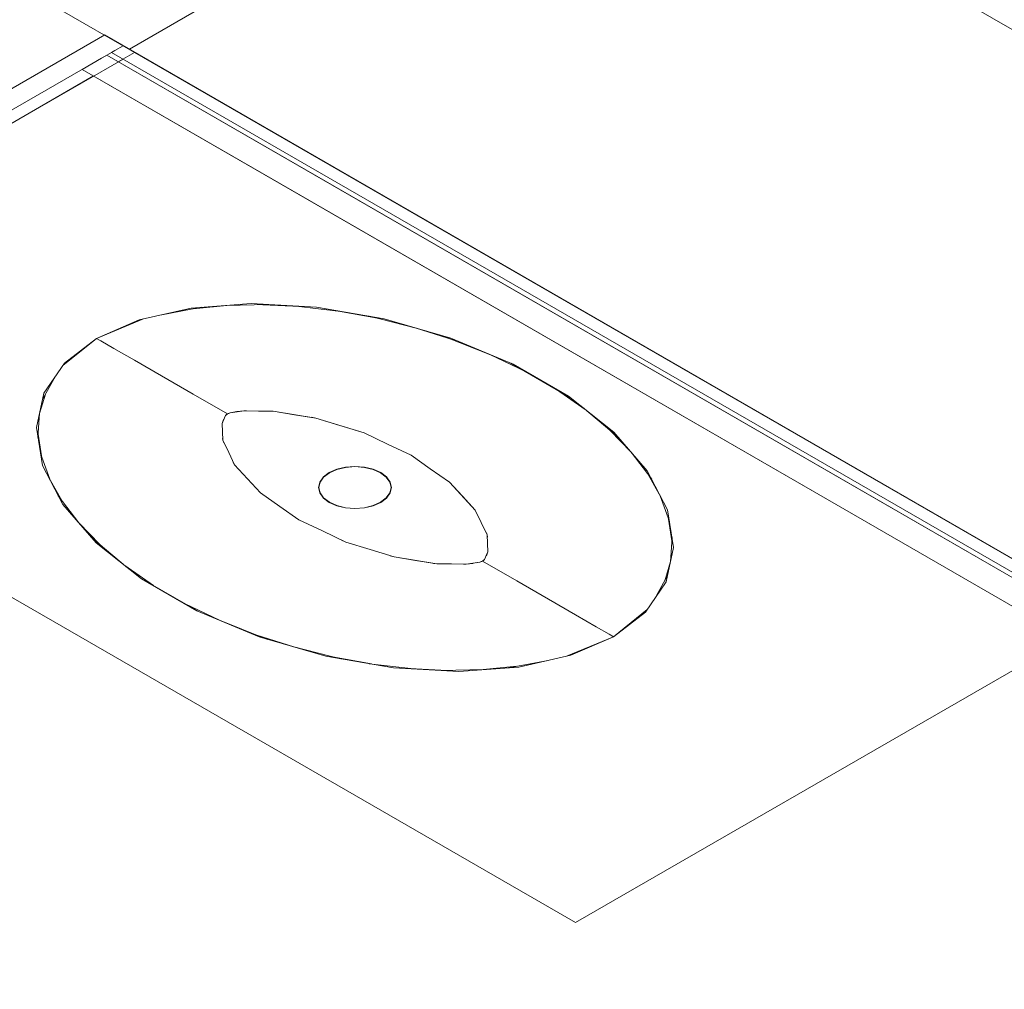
# Model space of a CAD drawing. Header units: millimetres. Extents: x 2 to 902, y -447 to 199.
# Tile 383 of 656: x 100.67 to 103.65, y 60.4 to 63.33. Entities that reach past the tile are written whole.
import ezdxf

# ---------------------------------------------------------------- set-up
doc = ezdxf.new("R2010")
doc.units = ezdxf.units.MM
doc.header["$MEASUREMENT"] = 0
for name, color, linetype, lineweight in [('IFC-Elemento de mobília-Contorno', 152, 'Continuous', 5), ('IFC-Elemento terminal-Contorno', 253, 'Continuous', 5), ('IFC-Laje-Contorno', 134, 'Continuous', 5), ('IFC-Parede padrão-Contorno', 44, 'Continuous', 5), ('IFC-Viga-Contorno', 66, 'Continuous', 5)]:
    doc.layers.add(name, color=color, linetype=linetype, lineweight=lineweight)

msp = doc.modelspace()

# ---------------------------------------------------------------- linework, layer by layer
at = {"layer": 'IFC-Elemento de mobília-Contorno', "color": 7, "lineweight": 5}
for p, q in [((100.9203, 63.2181), (100.9363, 63.2273)), ((101.5705, 62.8611), (100.9363, 63.2273)), ((103.2665, 61.8819), (100.9363, 63.2273)), ((100.9709, 63.2073), (101.0198, 63.2355)), ((103.9643, 61.5355), (101.0198, 63.2355)), ((100.8618, 63.1843), (100.9203, 63.2181)), ((99.4079, 62.3049), (100.8964, 63.1643)), ((103.192, 61.8389), (100.8618, 63.1843)), ((101.496, 62.8181), (100.8618, 63.1843)), ((103.9008, 61.5157), (101.5705, 62.8611)), ((103.8263, 61.4727), (101.496, 62.8181)), ((101.1916, 62.4628), (101.3727, 62.476)), ((101.1916, 62.4628), (101.3727, 62.476)), ((101.3727, 62.476), (101.57, 62.4653)), ((101.3727, 62.476), (101.57, 62.4653)), ((101.0342, 62.4271), (101.1916, 62.4628)), ((101.0342, 62.4271), (101.1916, 62.4628)), ((101.57, 62.4653), (101.7743, 62.4302)), ((101.57, 62.4653), (101.7743, 62.4302)), ((100.9051, 62.3711), (101.0342, 62.4271)), ((100.9051, 62.3711), (101.0342, 62.4271)), ((101.7743, 62.4302), (101.9758, 62.3718)), ((101.7743, 62.4302), (101.9758, 62.3718)), ((100.8081, 62.2966), (100.9051, 62.3711)), ((100.8081, 62.2966), (100.9051, 62.3711)), ((101.9758, 62.3718), (102.1644, 62.2927)), ((101.9758, 62.3718), (102.1644, 62.2927)), ((102.3524, 60.6049), (99.4079, 62.3049)), ((102.3524, 60.6049), (99.4079, 62.3049)), ((100.7463, 62.2057), (100.8081, 62.2966)), ((100.7463, 62.2057), (100.8081, 62.2966)), ((102.3313, 62.1963), (102.1644, 62.2927)), ((102.3313, 62.1963), (102.1644, 62.2927)), ((100.7234, 62.1012), (100.7463, 62.2057)), ((100.7234, 62.1012), (100.7463, 62.2057)), ((102.4683, 62.0874), (102.3313, 62.1963)), ((102.4683, 62.0874), (102.3313, 62.1963)), ((100.742, 61.9872), (100.7234, 62.1012)), ((100.742, 61.9872), (100.7234, 62.1012)), ((102.5694, 61.9711), (102.4683, 62.0874)), ((102.5694, 61.9711), (102.4683, 62.0874)), ((100.8029, 61.8693), (100.742, 61.9872)), ((100.8029, 61.8693), (100.742, 61.9872)), ((102.6302, 61.8531), (102.5694, 61.9711)), ((102.6302, 61.8531), (102.5694, 61.9711)), ((103.9008, 61.5157), (103.2665, 61.8819)), ((100.9039, 61.753), (100.8029, 61.8693)), ((100.9039, 61.753), (100.8029, 61.8693)), ((102.6489, 61.7392), (102.6302, 61.8531)), ((102.6489, 61.7392), (102.6302, 61.8531)), ((103.8263, 61.4727), (103.192, 61.8389)), ((101.041, 61.6441), (100.9039, 61.753)), ((101.041, 61.6441), (100.9039, 61.753)), ((102.626, 61.6347), (102.6489, 61.7392)), ((102.626, 61.6347), (102.6489, 61.7392)), ((101.2079, 61.5477), (101.041, 61.6441)), ((101.2079, 61.5477), (101.041, 61.6441)), ((102.5642, 61.5438), (102.626, 61.6347)), ((102.5642, 61.5438), (102.626, 61.6347)), ((101.2079, 61.5477), (101.3965, 61.4686)), ((101.2079, 61.5477), (101.3965, 61.4686)), ((102.3524, 60.6049), (103.9643, 61.5355)), ((102.4671, 61.4693), (102.5642, 61.5438)), ((102.4671, 61.4693), (102.5642, 61.5438)), ((102.3524, 60.6049), (103.9297, 61.5155)), ((101.3965, 61.4686), (101.5979, 61.4102)), ((101.3965, 61.4686), (101.5979, 61.4102)), ((102.3381, 61.4132), (102.4671, 61.4693)), ((102.3381, 61.4132), (102.4671, 61.4693)), ((101.5979, 61.4102), (101.8023, 61.3751)), ((101.5979, 61.4102), (101.8023, 61.3751)), ((102.1807, 61.3776), (102.3381, 61.4132)), ((102.1807, 61.3776), (102.3381, 61.4132)), ((101.8023, 61.3751), (101.9996, 61.3644)), ((101.8023, 61.3751), (101.9996, 61.3644)), ((101.9996, 61.3644), (102.1807, 61.3776)), ((101.9996, 61.3644), (102.1807, 61.3776))]:
    msp.add_line(p, q, dxfattribs=at)
at = {"layer": 'IFC-Elemento terminal-Contorno', "lineweight": 5}
for p, q in [((101.1024, 62.4426), (101.222, 62.465)), ((101.1024, 62.4426), (101.222, 62.465)), ((101.1972, 62.4604), (101.2989, 62.4705)), ((101.1972, 62.4604), (101.2989, 62.4705)), ((101.2968, 62.4705), (101.4237, 62.4733)), ((101.2968, 62.4705), (101.4237, 62.4733)), ((101.4072, 62.4729), (101.5202, 62.4673)), ((101.4072, 62.4729), (101.5202, 62.4673)), ((101.5087, 62.4686), (101.643, 62.4527)), ((101.5087, 62.4686), (101.643, 62.4527)), ((101.6365, 62.4535), (101.7541, 62.4317)), ((101.6365, 62.4535), (101.7541, 62.4317)), ((100.9051, 62.3711), (101.0472, 62.4301)), ((100.9051, 62.3711), (101.0472, 62.4301)), ((101.7302, 62.4377), (101.871, 62.4022)), ((101.7302, 62.4377), (101.871, 62.4022)), ((101.8709, 62.4022), (101.9853, 62.3652)), ((101.8709, 62.4022), (101.9853, 62.3652)), ((100.803, 62.2891), (100.9051, 62.3711)), ((100.803, 62.2891), (100.9051, 62.3711)), ((100.9185, 62.3634), (100.9051, 62.3711)), ((100.9185, 62.3634), (100.9051, 62.3711)), ((100.9576, 62.3408), (100.9185, 62.3634)), ((100.9576, 62.3408), (100.9185, 62.3634)), ((101.9502, 62.3792), (102.1061, 62.3171)), ((101.9502, 62.3792), (102.1061, 62.3171)), ((101.0199, 62.3049), (100.9576, 62.3408)), ((101.0199, 62.3049), (100.9576, 62.3408)), ((101.1015, 62.2577), (101.0199, 62.3049)), ((101.1015, 62.2577), (101.0199, 62.3049)), ((102.0951, 62.3215), (102.1988, 62.2716)), ((102.0951, 62.3215), (102.1988, 62.2716)), ((102.337, 62.1918), (102.1566, 62.2959)), ((102.337, 62.1918), (102.1566, 62.2959)), ((100.7425, 62.1882), (100.7813, 62.2572)), ((100.7425, 62.1882), (100.7813, 62.2572)), ((101.1971, 62.2025), (101.1015, 62.2577)), ((101.1971, 62.2025), (101.1015, 62.2577)), ((102.3812, 62.1563), (102.2947, 62.2162)), ((102.3812, 62.1563), (102.2947, 62.2162)), ((100.7329, 62.1438), (100.7505, 62.2025)), ((100.7329, 62.1438), (100.7505, 62.2025)), ((101.3007, 62.1427), (101.1971, 62.2025)), ((101.3007, 62.1427), (101.1971, 62.2025)), ((101.3094, 62.1459), (101.3241, 62.149)), ((101.3094, 62.1459), (101.3297, 62.1489)), ((101.3094, 62.1459), (101.3297, 62.1489)), ((101.3094, 62.1459), (101.3194, 62.148)), ((101.3241, 62.149), (101.3293, 62.1496)), ((101.3293, 62.1496), (101.3501, 62.152)), ((101.3297, 62.1489), (101.3501, 62.152)), ((101.3297, 62.1489), (101.3501, 62.152)), ((101.3444, 62.1513), (101.3501, 62.152)), ((101.3501, 62.152), (101.3582, 62.1522)), ((101.3501, 62.152), (101.3582, 62.1522)), ((101.3501, 62.152), (101.3945, 62.1513)), ((101.3501, 62.152), (101.3945, 62.1513)), ((101.3945, 62.1513), (101.4389, 62.1507)), ((101.3945, 62.1513), (101.4389, 62.1507)), ((101.4287, 62.1512), (101.4389, 62.1507)), ((101.4389, 62.1507), (101.5674, 62.1301)), ((101.4389, 62.1507), (101.4514, 62.1491)), ((101.4389, 62.1507), (101.5031, 62.1404)), ((102.4812, 62.0727), (102.3736, 62.1627)), ((102.4812, 62.0727), (102.3736, 62.1627)), ((100.7282, 62.0718), (100.733, 62.145)), ((100.7282, 62.0718), (100.733, 62.145)), ((101.2847, 62.1142), (101.2888, 62.1262)), ((101.2847, 62.1142), (101.29, 62.126)), ((101.2847, 62.1142), (101.29, 62.126)), ((101.2847, 62.1142), (101.2884, 62.1251)), ((101.29, 62.126), (101.2952, 62.1377)), ((101.29, 62.126), (101.2952, 62.1377)), ((101.2916, 62.132), (101.2952, 62.1377)), ((101.2917, 62.1322), (101.2952, 62.1377)), ((101.2952, 62.1377), (101.2989, 62.1415)), ((101.2952, 62.1377), (101.2985, 62.141)), ((101.2952, 62.1377), (101.2979, 62.1402)), ((101.2952, 62.1377), (101.2979, 62.1402)), ((101.2979, 62.1402), (101.3007, 62.1427)), ((101.2979, 62.1402), (101.3007, 62.1427)), ((101.2989, 62.1415), (101.3007, 62.1427)), ((101.2989, 62.1415), (101.3007, 62.1427)), ((101.3007, 62.1427), (101.305, 62.1443)), ((101.3007, 62.1427), (101.305, 62.1443)), ((101.3007, 62.1427), (101.3029, 62.1438)), ((101.3007, 62.1427), (101.3029, 62.1438)), ((101.3029, 62.1438), (101.3094, 62.1459)), ((101.3029, 62.1438), (101.3094, 62.1459)), ((101.305, 62.1443), (101.3094, 62.1459)), ((101.305, 62.1443), (101.3094, 62.1459)), ((101.5031, 62.1404), (101.5674, 62.1301)), ((101.5545, 62.1326), (101.5674, 62.1301)), ((101.5674, 62.1301), (101.7141, 62.0852)), ((101.5674, 62.1301), (101.6407, 62.1076)), ((101.2843, 62.1099), (101.2847, 62.1142)), ((101.2843, 62.1099), (101.2847, 62.1142)), ((101.2858, 62.0886), (101.2847, 62.1142)), ((101.2858, 62.0886), (101.2847, 62.1142)), ((101.2869, 62.063), (101.2858, 62.0886)), ((101.2869, 62.063), (101.2858, 62.0886)), ((101.6407, 62.1076), (101.7141, 62.0852)), ((102.521, 62.0268), (102.457, 62.0929)), ((102.521, 62.0268), (102.457, 62.0929)), ((100.7386, 62.016), (100.7288, 62.0812)), ((100.7386, 62.016), (100.7288, 62.0812)), ((101.2869, 62.063), (101.2861, 62.0688)), ((101.2869, 62.063), (101.2861, 62.0688)), ((101.3047, 62.0259), (101.2869, 62.063)), ((101.2896, 62.0556), (101.2869, 62.063)), ((101.3047, 62.0259), (101.2869, 62.063)), ((101.7141, 62.0852), (101.7848, 62.0516)), ((101.7141, 62.0852), (101.7848, 62.0516)), ((101.7848, 62.0516), (101.8556, 62.018)), ((101.7848, 62.0516), (101.8556, 62.018)), ((100.7638, 61.9451), (100.7363, 62.0226)), ((100.7638, 61.9451), (100.7363, 62.0226)), ((101.3225, 61.9888), (101.3047, 62.0259)), ((101.3225, 61.9888), (101.3047, 62.0259)), ((101.8431, 62.0245), (101.8556, 62.018)), ((101.9137, 61.9772), (101.8556, 62.018)), ((101.9137, 61.9772), (101.8556, 62.018)), ((102.5826, 61.9457), (102.521, 62.0269)), ((102.5826, 61.9457), (102.521, 62.0268)), ((101.3225, 61.9888), (101.3182, 61.9962)), ((101.3225, 61.9888), (101.3182, 61.9962)), ((101.3615, 61.9464), (101.3225, 61.9888)), ((101.3615, 61.9464), (101.3225, 61.9888)), ((101.6081, 61.9653), (101.6309, 61.9754)), ((101.6081, 61.9653), (101.6309, 61.9754)), ((101.6088, 61.9648), (101.6315, 61.9749)), ((101.6088, 61.9648), (101.6315, 61.9749)), ((101.6309, 61.9754), (101.6576, 61.9818)), ((101.6309, 61.9754), (101.6576, 61.9818)), ((101.6315, 61.9749), (101.6578, 61.9812)), ((101.6315, 61.9749), (101.6578, 61.9812)), ((101.6576, 61.9818), (101.6861, 61.9839)), ((101.6576, 61.9818), (101.6861, 61.9839)), ((101.6578, 61.9812), (101.6861, 61.9833)), ((101.6578, 61.9812), (101.6861, 61.9833)), ((101.6861, 61.9839), (101.7147, 61.9818)), ((101.6861, 61.9839), (101.7147, 61.9818)), ((101.6861, 61.9833), (101.7144, 61.9812)), ((101.6861, 61.9833), (101.7144, 61.9812)), ((101.7144, 61.9812), (101.7408, 61.9749)), ((101.7144, 61.9812), (101.7408, 61.9749)), ((101.7147, 61.9818), (101.7413, 61.9754)), ((101.7147, 61.9818), (101.7413, 61.9754)), ((101.7408, 61.9749), (101.7635, 61.9648)), ((101.7408, 61.9749), (101.7635, 61.9648)), ((101.7413, 61.9754), (101.7642, 61.9653)), ((101.7413, 61.9754), (101.7642, 61.9653)), ((101.9719, 61.9363), (101.9137, 61.9772)), ((101.9719, 61.9363), (101.9137, 61.9772)), ((100.8002, 61.881), (100.7624, 61.9489)), ((100.8002, 61.881), (100.7624, 61.9489)), ((101.4004, 61.9041), (101.3615, 61.9464)), ((101.4004, 61.9041), (101.3615, 61.9464)), ((101.5795, 61.9367), (101.5905, 61.9521)), ((101.5795, 61.9367), (101.5905, 61.9521)), ((101.5805, 61.9365), (101.5914, 61.9518)), ((101.5805, 61.9365), (101.5914, 61.9518)), ((101.5905, 61.9521), (101.6081, 61.9653)), ((101.5905, 61.9521), (101.6081, 61.9653)), ((101.5914, 61.9518), (101.6088, 61.9648)), ((101.5914, 61.9518), (101.6088, 61.9648)), ((101.7808, 61.9518), (101.7635, 61.9648)), ((101.7808, 61.9518), (101.7635, 61.9648)), ((101.7818, 61.9521), (101.7642, 61.9653)), ((101.7818, 61.9521), (101.7642, 61.9653)), ((101.7918, 61.9365), (101.7808, 61.9518)), ((101.7918, 61.9365), (101.7808, 61.9518)), ((101.7928, 61.9367), (101.7818, 61.9521)), ((101.7928, 61.9367), (101.7818, 61.9521)), ((102.6098, 61.8915), (102.5721, 61.9594)), ((102.6098, 61.8915), (102.5721, 61.9594)), ((101.5757, 61.9202), (101.5795, 61.9367)), ((101.5757, 61.9202), (101.5795, 61.9367)), ((101.5795, 61.9037), (101.5757, 61.9202)), ((101.5795, 61.9037), (101.5757, 61.9202)), ((101.5768, 61.9202), (101.5805, 61.9365)), ((101.5768, 61.9202), (101.5805, 61.9365)), ((101.5805, 61.9039), (101.5768, 61.9202)), ((101.5805, 61.9039), (101.5768, 61.9202)), ((101.7955, 61.9202), (101.7918, 61.9365)), ((101.7955, 61.9202), (101.7918, 61.9365)), ((101.7918, 61.9039), (101.7955, 61.9202)), ((101.7918, 61.9039), (101.7955, 61.9202)), ((101.7965, 61.9202), (101.7928, 61.9367)), ((101.7965, 61.9202), (101.7928, 61.9367)), ((101.7928, 61.9037), (101.7965, 61.9202)), ((101.7928, 61.9037), (101.7965, 61.9202)), ((102.0497, 61.8516), (101.9719, 61.9363)), ((102.0108, 61.894), (101.9719, 61.9363)), ((100.8514, 61.8135), (100.7897, 61.8947)), ((100.8514, 61.8135), (100.7897, 61.8947)), ((101.4586, 61.8632), (101.4004, 61.9041)), ((101.4586, 61.8632), (101.4004, 61.9041)), ((101.5905, 61.8883), (101.5795, 61.9037)), ((101.5905, 61.8883), (101.5795, 61.9037)), ((101.5914, 61.8886), (101.5805, 61.9039)), ((101.5914, 61.8886), (101.5805, 61.9039)), ((101.6081, 61.8751), (101.5905, 61.8883)), ((101.6081, 61.8751), (101.5905, 61.8883)), ((101.6088, 61.8756), (101.5914, 61.8886)), ((101.6088, 61.8756), (101.5914, 61.8886)), ((101.7635, 61.8756), (101.7808, 61.8886)), ((101.7635, 61.8756), (101.7808, 61.8886)), ((101.7642, 61.8751), (101.7818, 61.8883)), ((101.7642, 61.8751), (101.7818, 61.8883)), ((101.7808, 61.8886), (101.7918, 61.9039)), ((101.7808, 61.8886), (101.7918, 61.9039)), ((101.7818, 61.8883), (101.7928, 61.9037)), ((101.7818, 61.8883), (101.7928, 61.9037)), ((102.0497, 61.8516), (102.0108, 61.894)), ((102.6361, 61.8177), (102.6085, 61.8954)), ((102.6361, 61.8177), (102.6085, 61.8954)), ((101.5167, 61.8224), (101.4586, 61.8632)), ((101.5167, 61.8224), (101.4586, 61.8632)), ((101.6081, 61.8751), (101.6309, 61.865)), ((101.6081, 61.8751), (101.6309, 61.865)), ((101.6088, 61.8756), (101.6315, 61.8655)), ((101.6088, 61.8756), (101.6315, 61.8655)), ((101.6309, 61.865), (101.6576, 61.8586)), ((101.6309, 61.865), (101.6576, 61.8586)), ((101.6315, 61.8655), (101.6578, 61.8592)), ((101.6315, 61.8655), (101.6578, 61.8592)), ((101.6576, 61.8586), (101.6861, 61.8564)), ((101.6576, 61.8586), (101.6861, 61.8564)), ((101.6578, 61.8592), (101.6861, 61.8571)), ((101.6578, 61.8592), (101.6861, 61.8571)), ((101.6861, 61.8571), (101.7144, 61.8592)), ((101.6861, 61.8571), (101.7144, 61.8592)), ((101.6861, 61.8564), (101.7147, 61.8586)), ((101.6861, 61.8564), (101.7147, 61.8586)), ((101.7144, 61.8592), (101.7408, 61.8655)), ((101.7144, 61.8592), (101.7408, 61.8655)), ((101.7147, 61.8586), (101.7413, 61.865)), ((101.7147, 61.8586), (101.7413, 61.865)), ((101.7408, 61.8655), (101.7635, 61.8756)), ((101.7408, 61.8655), (101.7635, 61.8756)), ((101.7413, 61.865), (101.7642, 61.8751)), ((101.7413, 61.865), (101.7642, 61.8751)), ((102.0853, 61.7774), (102.0497, 61.8516)), ((102.0675, 61.8145), (102.0497, 61.8516)), ((101.5167, 61.8224), (101.5875, 61.7888)), ((101.5167, 61.8224), (101.5875, 61.7888)), ((102.6435, 61.7592), (102.6337, 61.8244)), ((102.6435, 61.7592), (102.6337, 61.8244)), ((100.9153, 61.7475), (100.8513, 61.8135)), ((100.9153, 61.7475), (100.8513, 61.8135)), ((102.0853, 61.7774), (102.0675, 61.8145)), ((100.9987, 61.6777), (100.8911, 61.7677)), ((100.9987, 61.6777), (100.8911, 61.7677)), ((101.5875, 61.7888), (101.6582, 61.7552)), ((101.5875, 61.7888), (101.6582, 61.7552)), ((102.0853, 61.7774), (102.0832, 61.7833)), ((102.0864, 61.7704), (102.0853, 61.7774)), ((102.0876, 61.7262), (102.0853, 61.7774)), ((102.0864, 61.7704), (102.0853, 61.7774)), ((102.0865, 61.7518), (102.0853, 61.7774)), ((102.6393, 61.6954), (102.6441, 61.7687)), ((102.6393, 61.6954), (102.6441, 61.7687)), ((101.6453, 61.7607), (101.6582, 61.7552)), ((101.6582, 61.7552), (101.7316, 61.7327)), ((101.6582, 61.7552), (101.7316, 61.7327)), ((101.7316, 61.7327), (101.8049, 61.7103)), ((101.7316, 61.7327), (101.8049, 61.7103)), ((102.0876, 61.7262), (102.0865, 61.7518)), ((101.7922, 61.7137), (101.8049, 61.7103)), ((101.8049, 61.7103), (101.9334, 61.6897)), ((101.8049, 61.7103), (101.8692, 61.7)), ((102.0734, 61.6989), (102.0771, 61.7027)), ((102.074, 61.6995), (102.0771, 61.7027)), ((102.0743, 61.7002), (102.0771, 61.7027)), ((102.0743, 61.7002), (102.0771, 61.7027)), ((102.0771, 61.7027), (102.0823, 61.7144)), ((102.0771, 61.7027), (102.0823, 61.7144)), ((102.0771, 61.7027), (102.0808, 61.7085)), ((102.0771, 61.7027), (102.0808, 61.7085)), ((102.0823, 61.7144), (102.0876, 61.7262)), ((102.0823, 61.7144), (102.0876, 61.7262)), ((102.0834, 61.714), (102.0876, 61.7262)), ((102.086, 61.7217), (102.0876, 61.7262)), ((102.0876, 61.7262), (102.088, 61.7309)), ((102.0876, 61.7262), (102.0879, 61.7295)), ((101.0776, 61.6242), (100.9911, 61.6841)), ((101.0776, 61.6242), (100.9911, 61.6841)), ((101.8692, 61.7), (101.9334, 61.6897)), ((101.9233, 61.6909), (101.9334, 61.6897)), ((101.9334, 61.6897), (101.9458, 61.6891)), ((101.9334, 61.6897), (101.9778, 61.6891)), ((101.9334, 61.6897), (101.9458, 61.6891)), ((101.9334, 61.6897), (101.9778, 61.6891)), ((101.9778, 61.6891), (102.0222, 61.6884)), ((101.9778, 61.6891), (102.0222, 61.6884)), ((102.0139, 61.6882), (102.0222, 61.6884)), ((102.0163, 61.6882), (102.0222, 61.6884)), ((102.0222, 61.6884), (102.0629, 61.6945)), ((102.0222, 61.6884), (102.0425, 61.6915)), ((102.0222, 61.6884), (102.0431, 61.6908)), ((102.0222, 61.6884), (102.03, 61.6893)), ((102.0425, 61.6915), (102.0629, 61.6945)), ((102.0526, 61.6923), (102.0629, 61.6945)), ((102.0526, 61.6923), (102.0629, 61.6945)), ((102.0629, 61.6945), (102.0694, 61.6966)), ((102.0629, 61.6945), (102.0694, 61.6966)), ((102.0629, 61.6945), (102.0673, 61.6961)), ((102.0629, 61.6945), (102.0673, 61.6961)), ((102.0673, 61.6961), (102.0716, 61.6977)), ((102.0673, 61.6961), (102.0716, 61.6977)), ((102.0694, 61.6966), (102.0716, 61.6977)), ((102.0694, 61.6966), (102.0716, 61.6977)), ((102.0716, 61.6977), (102.0743, 61.7002)), ((102.0716, 61.6977), (102.0743, 61.7002)), ((102.0716, 61.6977), (102.0734, 61.6989)), ((102.0716, 61.6977), (102.0734, 61.6989)), ((102.1752, 61.6379), (102.0716, 61.6977)), ((102.1752, 61.6379), (102.0716, 61.6977)), ((102.6218, 61.638), (102.6394, 61.6966)), ((102.6218, 61.638), (102.6394, 61.6966)), ((101.2157, 61.5444), (101.0353, 61.6486)), ((101.2157, 61.5444), (101.0353, 61.6486)), ((102.5909, 61.5831), (102.6298, 61.6522)), ((102.5909, 61.5831), (102.6298, 61.6522)), ((102.2708, 61.5827), (102.1752, 61.6379)), ((102.2708, 61.5827), (102.1752, 61.6379)), ((102.3524, 61.5355), (102.2708, 61.5827)), ((102.3524, 61.5355), (102.2708, 61.5827)), ((101.1735, 61.5688), (101.2772, 61.5189)), ((101.1735, 61.5688), (101.2772, 61.5189)), ((101.2662, 61.5233), (101.4221, 61.4612)), ((101.2662, 61.5233), (101.4221, 61.4612)), ((102.4147, 61.4995), (102.3524, 61.5355)), ((102.4147, 61.4995), (102.3524, 61.5355)), ((102.4671, 61.4693), (102.5693, 61.5513)), ((102.4671, 61.4693), (102.5693, 61.5513)), ((102.4538, 61.477), (102.4147, 61.4995)), ((102.4538, 61.477), (102.4147, 61.4995)), ((102.4538, 61.477), (102.4148, 61.4995)), ((101.387, 61.4752), (101.5015, 61.4382)), ((101.387, 61.4752), (101.5015, 61.4382)), ((102.325, 61.4103), (102.4671, 61.4693)), ((102.325, 61.4103), (102.4671, 61.4693)), ((102.4671, 61.4693), (102.4538, 61.477)), ((102.4671, 61.4693), (102.4538, 61.477)), ((101.5014, 61.4382), (101.642, 61.4027)), ((101.5014, 61.4382), (101.642, 61.4027)), ((101.6182, 61.4087), (101.7358, 61.3869)), ((101.6182, 61.4087), (101.7358, 61.3869)), ((101.7291, 61.3877), (101.8637, 61.3718)), ((101.7291, 61.3877), (101.8637, 61.3718)), ((102.0734, 61.3699), (102.175, 61.38)), ((102.0734, 61.3699), (102.175, 61.38)), ((102.1503, 61.3754), (102.2701, 61.3978)), ((102.1503, 61.3754), (102.2701, 61.3978)), ((101.852, 61.3731), (101.965, 61.3675)), ((101.852, 61.3731), (101.965, 61.3675)), ((101.9486, 61.3671), (102.0755, 61.3699)), ((101.9486, 61.3671), (102.0755, 61.3699))]:
    msp.add_line(p, q, dxfattribs=at)
at = {"layer": 'IFC-Laje-Contorno', "color": 7, "lineweight": 5}
for p, q in [((95.5667, 60.1915), (100.9295, 63.2877)), ((99.0827, 62.2215), (100.9303, 63.2882)), ((111.0108, 57.4682), (100.9303, 63.2882))]:
    msp.add_line(p, q, dxfattribs=at)
at = {"layer": 'IFC-Parede padrão-Contorno', "color": 7, "lineweight": 5}
for p, q in [((101.4138, 63.0081), (98.7696, 64.5347)), ((100.9601, 63.241), (100.9852, 63.2555)), ((99.3232, 62.2959), (100.9506, 63.2355)), ((100.9506, 63.2355), (100.9601, 63.241)), ((108.2136, 59.0422), (100.9506, 63.2355)), ((100.4876, 62.9282), (100.9852, 63.2155)), ((103.7348, 61.668), (101.4138, 63.0081)), ((104.1043, 61.4547), (103.1429, 62.0098))]:
    msp.add_line(p, q, dxfattribs=at)
at = {"layer": 'IFC-Viga-Contorno', "color": 7, "lineweight": 5}
for p, q in [((111.8761, 58.5677), (101.1769, 64.7448)), ((101.0043, 63.2454), (102.3892, 64.045))]:
    msp.add_line(p, q, dxfattribs=at)

doc.saveas('drawing.dxf')
